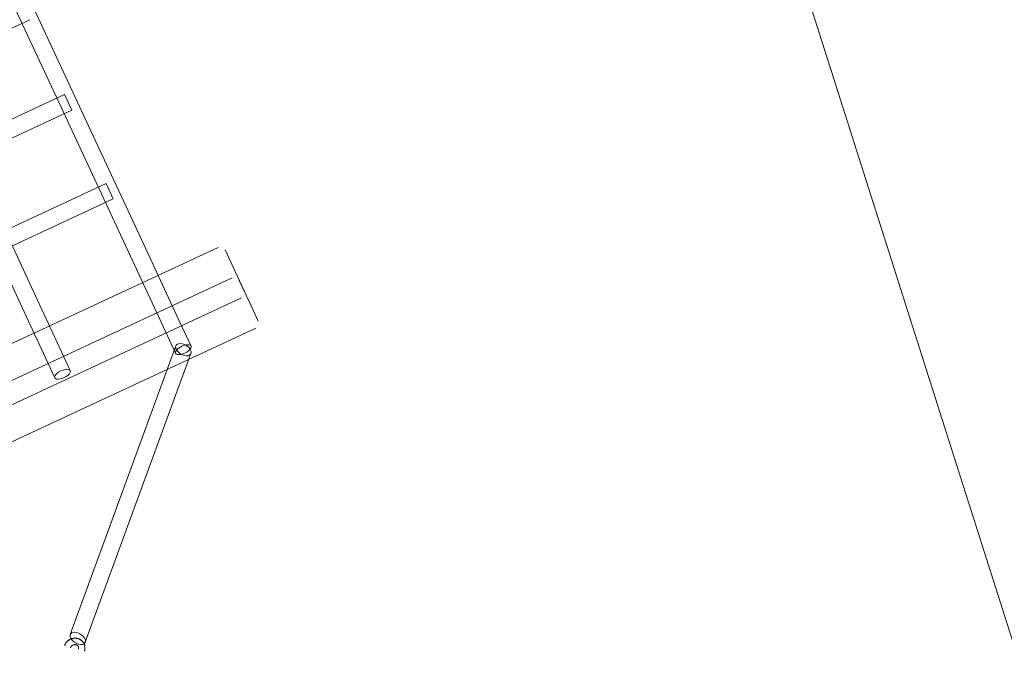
# Model space of a CAD drawing. Header units: millimetres. Extents: x -188930 to 271134, y -158090 to 283816.
# Tile 516 of 610: x 52298 to 53222, y 71874 to 72468. Entities that reach past the tile are written whole.
import ezdxf

# ---------------------------------------------------------------- set-up
doc = ezdxf.new("R2010")
doc.units = ezdxf.units.MM
doc.linetypes.add('AA_PRZERYWANA', pattern=[4, 3, -1])
for name, color, linetype, lineweight in [('A-DETL-1', 5, 'AA_PRZERYWANA', 25), ('A-DETL-2', 5, 'Continuous', 25), ('C-TOPO-MAJR', 7, 'Continuous', 9), ('I-FURN', 30, 'Continuous', 9)]:
    doc.layers.add(name, color=color, linetype=linetype, lineweight=lineweight)

# ---------------------------------------------------------------- blocks, each defined once
blk = doc.blocks.new('LARSLAJ_hamak - LARSLAJ_hamak-V32-PZT-dwg')
at = {"layer": 'I-FURN'}
for p, q in [((-3068.16, 518.54), (-3068.16, -521.46)), ((-3036.7, 518.54), (-3036.7, -521.46)), ((-3015.97, -521.46), (-3015.97, 518.54)), ((-2984.51, -521.46), (-2984.51, 518.54)), ((-2901.87, 448.54), (-2901.87, -451.46)), ((-2885.87, -451.46), (-2885.87, 448.54)), ((-2809.81, 448.54), (-2809.81, -451.46)), ((-2793.81, -451.46), (-2793.81, 448.54)), ((-2716.38, 448.54), (-2716.38, -451.46)), ((-3051.5, -446.57), (-3255.19, -242.45)), ((-3267.77, -252.23), (-3064.08, -456.35)), ((-3030.81, -443.46), (-3057.79, -443.46)), ((-2885.87, -451.46), (-2901.87, -451.46)), ((-2885.87, -451.46), (-2901.87, -451.46)), ((-2793.81, -451.46), (-2809.81, -451.46)), ((-2793.82, -451.46), (-2809.81, -451.46)), ((-3057.79, -459.46), (-3030.81, -459.46)), ((-3063.16, -526.46), (-3043.44, -526.46)), ((-3043.44, -526.46), (-3020.97, -526.46)), ((-3031.7, -526.46), (-3011.98, -526.46)), ((-3011.98, -526.46), (-2989.51, -526.46))]:
    blk.add_line(p, q, dxfattribs=at)
at = {"layer": 'I-FURN', "flags": 128}
for points in [[(-3266.54, -237.58), (-3266.43, -237.69), (-3266.33, -237.81), (-3266.23, -237.93), (-3266.14, -238.05), (-3266.05, -238.18), (-3265.96, -238.32), (-3265.88, -238.46), (-3265.8, -238.6), (-3265.73, -238.75), (-3265.66, -238.9), (-3265.6, -239.05), (-3265.54, -239.21), (-3265.49, -239.37), (-3265.45, -239.53), (-3265.41, -239.7), (-3265.37, -239.86), (-3265.35, -240.03), (-3265.32, -240.2), (-3265.31, -240.37), (-3265.3, -240.54), (-3265.3, -240.71), (-3265.3, -240.88), (-3265.31, -241.05), (-3265.33, -241.22), (-3265.35, -241.38), (-3265.38, -241.55), (-3265.41, -241.71), (-3265.45, -241.87), (-3265.49, -242.03), (-3265.54, -242.18), (-3265.6, -242.33), (-3265.66, -242.48), (-3265.73, -242.63), (-3265.8, -242.77), (-3265.87, -242.9), (-3265.95, -243.03), (-3266.04, -243.16), (-3266.13, -243.28), (-3266.22, -243.4), (-3266.31, -243.51), (-3266.41, -243.62), (-3266.51, -243.72), (-3266.61, -243.81), (-3266.72, -243.9), (-3266.83, -243.98), (-3266.94, -244.06), (-3267.05, -244.14), (-3267.16, -244.2), (-3267.28, -244.27), (-3267.4, -244.32), (-3267.51, -244.37), (-3267.63, -244.42), (-3267.75, -244.46), (-3267.87, -244.49), (-3268, -244.52), (-3268.12, -244.54), (-3268.24, -244.56), (-3268.34, -244.57)], [(-3267.82, -250.55), (-3267.43, -250.51), (-3267.05, -250.45), (-3266.67, -250.37), (-3266.3, -250.28), (-3265.92, -250.17), (-3265.56, -250.05), (-3265.2, -249.91), (-3264.84, -249.75), (-3264.5, -249.58), (-3264.16, -249.4), (-3263.82, -249.2), (-3263.5, -248.98), (-3263.19, -248.75), (-3262.88, -248.51), (-3262.59, -248.26), (-3262.31, -248), (-3262.04, -247.72), (-3261.77, -247.44), (-3261.53, -247.14), (-3261.29, -246.83), (-3261.06, -246.52), (-3260.85, -246.19), (-3260.65, -245.86), (-3260.47, -245.52), (-3260.29, -245.17), (-3260.13, -244.82), (-3259.99, -244.46), (-3259.86, -244.09), (-3259.74, -243.72), (-3259.63, -243.35), (-3259.54, -242.97), (-3259.47, -242.59), (-3259.4, -242.2), (-3259.36, -241.82), (-3259.32, -241.43), (-3259.3, -241.04), (-3259.3, -240.65), (-3259.31, -240.26), (-3259.33, -239.87), (-3259.37, -239.48), (-3259.42, -239.1), (-3259.48, -238.71), (-3259.56, -238.33), (-3259.66, -237.96), (-3259.76, -237.58), (-3259.88, -237.21), (-3260.02, -236.85), (-3260.17, -236.49), (-3260.33, -236.13), (-3260.5, -235.78), (-3260.69, -235.44), (-3260.89, -235.11), (-3261.1, -234.79), (-3261.33, -234.47), (-3261.56, -234.16), (-3261.81, -233.86), (-3262.07, -233.57), (-3262.29, -233.35)], [(-3275.09, -247.83), (-3274.81, -248.1), (-3274.53, -248.36), (-3274.23, -248.6), (-3273.92, -248.84), (-3273.6, -249.06), (-3273.27, -249.27), (-3272.94, -249.46), (-3272.59, -249.64), (-3272.24, -249.8), (-3271.89, -249.95), (-3271.52, -250.09), (-3271.15, -250.21), (-3270.78, -250.31), (-3270.4, -250.4), (-3270.02, -250.47), (-3269.64, -250.52), (-3269.26, -250.56), (-3268.87, -250.58), (-3268.48, -250.58), (-3268.1, -250.57), (-3267.82, -250.55)], [(-3268.34, -244.57), (-3268.47, -244.58), (-3268.59, -244.58), (-3268.72, -244.58), (-3268.84, -244.57), (-3268.97, -244.56), (-3269.09, -244.54), (-3269.22, -244.52), (-3269.34, -244.49), (-3269.47, -244.45), (-3269.59, -244.41), (-3269.71, -244.36), (-3269.84, -244.31), (-3269.96, -244.25), (-3270.08, -244.18), (-3270.2, -244.11), (-3270.32, -244.03), (-3270.43, -243.95), (-3270.55, -243.86), (-3270.66, -243.77), (-3270.77, -243.67), (-3270.85, -243.59)], [(-930.82, -330.96), (-1017.99, -330.96), (-1106.71, -330.96), (-1196.83, -330.96), (-1288.2, -330.96), (-1380.67, -330.96), (-1474.11, -330.96), (-1568.36, -330.96), (-1663.27, -330.96), (-1758.68, -330.96), (-1854.46, -330.96), (-1950.43, -330.96), (-2046.45, -330.96), (-2142.37, -330.96), (-2238.03, -330.96), (-2333.28, -330.96), (-2427.96, -330.96), (-2521.93, -330.96), (-2615.03, -330.96), (-2707.12, -330.96), (-2798.04, -330.96), (-2887.66, -330.96), (-2975.83, -330.96), (-3030.81, -330.96)], [(-3030.81, -346.96), (-2943.64, -346.96), (-2854.92, -346.96), (-2764.8, -346.96), (-2673.44, -346.96), (-2580.96, -346.96), (-2487.52, -346.96), (-2393.27, -346.96), (-2298.36, -346.96), (-2202.95, -346.96), (-2107.18, -346.96), (-2011.2, -346.96), (-1915.18, -346.96), (-1819.26, -346.96), (-1723.6, -346.96), (-1628.36, -346.96), (-1533.67, -346.96), (-1439.7, -346.96), (-1346.6, -346.96), (-1254.51, -346.96), (-1163.59, -346.96), (-1073.97, -346.96), (-985.8, -346.96), (-930.82, -346.96)], [(-930.82, -443.46), (-1017.99, -443.46), (-1106.71, -443.46), (-1196.83, -443.46), (-1288.2, -443.46), (-1380.67, -443.46), (-1474.11, -443.46), (-1568.36, -443.46), (-1663.27, -443.46), (-1758.68, -443.46), (-1854.46, -443.46), (-1950.43, -443.46), (-2046.45, -443.46), (-2142.37, -443.46), (-2238.03, -443.46), (-2333.28, -443.46), (-2427.96, -443.46), (-2521.93, -443.46), (-2615.03, -443.46), (-2707.12, -443.46), (-2798.04, -443.46), (-2887.66, -443.46), (-2975.83, -443.46), (-3030.81, -443.46)], [(-3030.81, -459.46), (-2943.64, -459.46), (-2854.92, -459.46), (-2764.8, -459.46), (-2673.44, -459.46), (-2580.96, -459.46), (-2487.52, -459.46), (-2393.27, -459.46), (-2298.36, -459.46), (-2202.95, -459.46), (-2107.18, -459.46), (-2011.2, -459.46), (-1915.18, -459.46), (-1819.26, -459.46), (-1723.6, -459.46), (-1628.36, -459.46), (-1533.67, -459.46), (-1439.7, -459.46), (-1346.6, -459.46), (-1254.51, -459.46), (-1163.59, -459.46), (-1073.97, -459.46), (-985.8, -459.46), (-930.82, -459.46)]]:
    blk.add_lwpolyline(points, dxfattribs=at)
at = {"layer": 'I-FURN'}
for centre, major_axis, ratio, start_param, end_param in [((-3261.48, -247.34), (6.63, 4.48), 0.59071, 0.497142, 3.638735), ((-3261.48, -247.34), (6.63, 4.48), 0.59071, 3.638735, 6.679271), ((-3030.81, -338.96), (0, 8), 0.437357, 4.712389, 7.853982), ((-3030.81, -338.96), (0, 8), 0.437357, 1.570796, 4.712389), ((-3057.79, -451.46), (0, 8), 0.437357, 4.712389, 7.853982), ((-3057.79, -451.46), (6.63, 4.48), 0.59071, 0.497142, 3.638735), ((-3057.79, -451.46), (6.63, 4.48), 0.59071, 3.638735, 6.679271), ((-3057.79, -451.46), (0, 8), 0.437357, 1.570796, 4.712389)]:
    blk.add_ellipse(centre, major_axis=major_axis, ratio=ratio, start_param=start_param, end_param=end_param, dxfattribs=at)
for points in [[(-3256.92, -241.54), (-3256.82, -241.56), (-3256.64, -241.61), (-3256.47, -241.67), (-3256.39, -241.7)], [(-3052.7, -445.81), (-3052.78, -445.78), (-3052.95, -445.72), (-3053.13, -445.67), (-3053.23, -445.65)]]:
    blk.add_open_spline(points, degree=3, dxfattribs=at)

msp = doc.modelspace()

# ---------------------------------------------------------------- linework, layer by layer
at = {"layer": 'A-DETL-1'}
msp.add_arc((41477.35, 67739.67), 13801.5, 353.495703, 77.182857, dxfattribs=at)
at = {"layer": 'A-DETL-2'}
msp.add_arc((51671.06, 71887.83), 2666.6, 302.76713, 22.58919, dxfattribs=at)
at = {"layer": 'C-TOPO-MAJR', "flags": 128}
msp.add_lwpolyline([(8111.45, 111806.27), (14437.29, 111348.77), (16570.76, 110090.76), (22954.65, 104467.55), (26994.46, 95583.33), (30959.3, 97922.63), (34218.94, 99811.15), (38263.44, 101081.64), (41195.35, 101155.85), (44102.85, 100450.52), (45375.77, 98489.44), (45397.57, 97557.94), (39079.88, 95452.05), (39988.99, 86281.04), (51222.2, 78198.12), (53582.07, 70778.54), (66480.99, 58543.04), (67252.52, 57536.1), (72253.59, 46482.07), (74597.61, 42729.36), (76136.82, 36003.81), (82648.81, 24851.64), (80896.92, 21834.95), (79078.99, 19207.32)], dxfattribs=at)

# ---------------------------------------------------------------- block references
at = {"layer": 'I-FURN', "rotation": 114.9659055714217}
msp.add_blockref('LARSLAJ_hamak - LARSLAJ_hamak-V32-PZT-dwg', (50752.09, 74740.31), dxfattribs=at)

doc.saveas('drawing.dxf')
